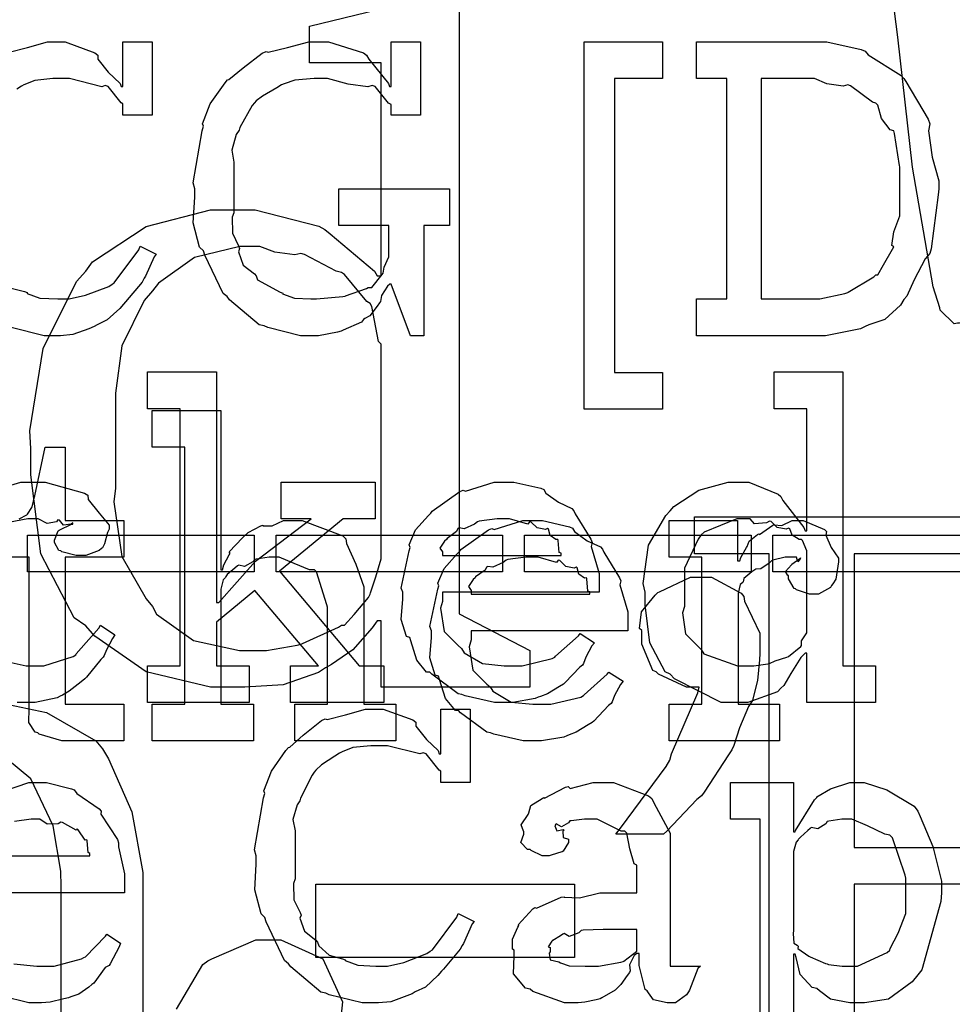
# Model space of a CAD drawing. Extents: x 0 to 8.5, y 0 to 11.
# Tile 333 of 379: x 4.668 to 5.021, y 8.868 to 9.241. Entities that reach past the tile are written whole.
import ezdxf

# ---------------------------------------------------------------- set-up
doc = ezdxf.new("R2010")
doc.units = 0
doc.layers.get('0').update_dxf_attribs({"linetype": 'CONTINUOUS'})

msp = doc.modelspace()

# ---------------------------------------------------------------- linework, layer by layer
at = {"color": 0}
for points in [[(5.05474, 9.26676), (5.04878, 9.23019), (5.04747, 9.22265), (5.04606, 9.21485), (5.03185, 9.13954), (5.03033, 9.13194), (5.02935, 9.13049), (5.02615, 9.12625), (5.02371, 9.12608), (5.02294, 9.12608), (5.02171, 9.12582), (5.01644, 9.13103), (5.01622, 9.13194), (5.01378, 9.13986), (5.00597, 9.18506), (5.00038, 9.23421), (4.99908, 9.24414)], [(4.66417, 9.22857), (4.67106, 9.23031), (4.6786, 9.23247), (4.68115, 9.23247), (4.68528, 9.23247), (4.69656, 9.22835), (4.69764, 9.22749), (4.69769, 9.22597), (4.70167, 9.22103), (4.70617, 9.21674), (4.70654, 9.21556), (4.70719, 9.21556), (4.70719, 9.23247), (4.71826, 9.23247), (4.71826, 9.20469), (4.70719, 9.20469), (4.70719, 9.20904), (4.70649, 9.20942), (4.70156, 9.21556), (4.70047, 9.21599), (4.69922, 9.2155), (4.68696, 9.21858), (4.68289, 9.21858), (4.68061, 9.21858), (4.67389, 9.21789), (4.66976, 9.21625), (4.66878, 9.21576), (4.6671, 9.21463)], [(4.66488, 9.13937), (4.66992, 9.13807), (4.67096, 9.13764), (4.6709, 9.13737), (4.67578, 9.13558), (4.68257, 9.13525), (4.68485, 9.13525), (4.6869, 9.13525), (4.69308, 9.13667), (4.70182, 9.13997), (4.70307, 9.1409), (4.70394, 9.14139), (4.71317, 9.15381), (4.71371, 9.15522), (4.71978, 9.15218), (4.71897, 9.15121), (4.71571, 9.14388), (4.71522, 9.14307), (4.71451, 9.14165), (4.70817, 9.13417), (4.70742, 9.13331), (4.70606, 9.13167), (4.70128, 9.12733), (4.69743, 9.12549), (4.69635, 9.12483), (4.69433, 9.12397), (4.68821, 9.12181), (4.68354, 9.12136), (4.68201, 9.12136), (4.68201, 9.12136), (4.6774, 9.12136), (4.66493, 9.12446)], [(4.66792, 9.05214), (4.67085, 9.05365), (4.67106, 9.05382), (4.67106, 9.05382), (4.67269, 9.05638), (4.67279, 9.05664), (4.67279, 9.05664), (4.67378, 9.06039), (4.67389, 9.06076), (4.67779, 9.07921), (4.68539, 9.07921), (4.68539, 9.05143), (4.70751, 9.05143), (4.70751, 9.03754), (4.68539, 9.03754), (4.68539, 8.98199), (4.70751, 8.98199), (4.70751, 8.9681), (4.70654, 8.9681), (4.70432, 8.9681), (4.70361, 8.9681), (4.70236, 8.9681), (4.69954, 8.9681), (4.69862, 8.9681), (4.69721, 8.9681), (4.69401, 8.9681), (4.69299, 8.9681), (4.69151, 8.9681), (4.68821, 8.9681), (4.68712, 8.9681), (4.68712, 8.9681), (4.68408, 8.9681), (4.67551, 8.97065), (4.67497, 8.97114), (4.67393, 8.9714), (4.67156, 8.9751), (4.67171, 8.98031), (4.67171, 8.98199), (4.67171, 9.03754), (4.66064, 9.03754)], [(4.65707, 9.06256), (4.66857, 9.06597), (4.67242, 9.06597), (4.67779, 9.06597), (4.6926, 9.06185), (4.6939, 9.06099), (4.69407, 9.0594), (4.69819, 9.05419), (4.70193, 9.04969), (4.70193, 9.04818), (4.70139, 9.04688), (4.70019, 9.04269), (4.69949, 9.04118), (4.69911, 9.04081), (4.69819, 9.04015), (4.69314, 9.03819), (4.69151, 9.03819), (4.68956, 9.03819), (4.68414, 9.03965), (4.68371, 9.03993), (4.683, 9.0401), (4.68132, 9.04308), (4.68132, 9.04406), (4.68132, 9.04406), (4.68272, 9.04753), (4.68306, 9.04775), (4.68306, 9.04775), (4.68772, 9.05003), (4.68826, 9.05013), (4.68826, 9.05057), (4.68767, 9.05007), (4.68474, 9.04964), (4.68317, 9.0516), (4.68261, 9.05165), (4.68207, 9.05094), (4.6785, 9.05029), (4.67507, 9.05208), (4.67393, 9.05208), (4.67122, 9.05208), (4.6639, 9.05067)], [(4.95171, 8.80279), (4.95171, 9.0389), (4.9235, 9.0389), (4.9235, 9.05279), (5.04568, 9.05279), (5.05344, 9.05279), (5.07676, 9.04839), (5.09722, 9.03814), (5.10037, 9.03521), (5.10325, 9.03147), (5.1141, 9.01247), (5.11925, 8.99115), (5.11925, 8.984), (5.11854, 8.9784), (5.11333, 8.95426), (5.10297, 8.93522), (5.09972, 8.93212), (5.09625, 8.92876), (5.07596, 8.91792), (5.05274, 8.9139), (5.04503, 8.9139), (4.98383, 8.9139), (4.98383, 8.80279)], [(4.66265, 8.99821), (4.67063, 8.99653), (4.67329, 8.99653), (4.67731, 8.99653), (4.68837, 9), (4.68935, 9.00065), (4.68956, 9.00103), (4.69808, 9.01079), (4.69868, 9.01193), (4.7041, 9.00825), (4.70324, 9.00689), (4.70096, 9.0025), (4.70014, 9.00037), (4.69976, 8.99978), (4.69879, 8.99886), (4.69347, 8.99224), (4.69282, 8.99154), (4.69135, 8.9904), (4.6869, 8.98687), (4.68435, 8.98546), (4.68349, 8.98503), (4.68229, 8.98443), (4.67404, 8.98264), (4.67133, 8.98264), (4.67133, 8.98264), (4.66715, 8.98264)], [(4.65657, 8.98335), (4.67828, 8.97879), (4.69694, 8.96815), (4.69949, 8.96511), (4.70176, 8.96132), (4.7105, 8.94129), (4.71468, 8.91835), (4.71468, 8.91064), (4.71468, 8.80279), (4.74246, 8.80279), (4.74246, 8.7889), (4.65608, 8.7889)], [(4.65608, 8.80279), (4.68386, 8.80279), (4.68386, 8.91303), (4.68375, 8.91878), (4.68083, 8.93593), (4.67231, 8.95372), (4.65826, 8.96533)], [(4.66162, 8.94894), (4.67156, 8.95236), (4.67486, 8.95236), (4.67833, 8.95236), (4.68772, 8.95003), (4.68875, 8.94954), (4.68972, 8.94819), (4.69824, 8.94239), (4.69894, 8.94151), (4.69879, 8.94043), (4.70508, 8.93078), (4.70546, 8.92958), (4.70557, 8.928), (4.70785, 8.91781), (4.70785, 8.91439), (4.70785, 8.91069), (4.6536, 8.91069)], [(4.94829, 8.85514), (4.94829, 8.93847), (4.93701, 8.93847), (4.93701, 8.95236), (4.96089, 8.95236), (4.96089, 8.93371), (4.96153, 8.93371), (4.96169, 8.93425), (4.96881, 8.94586), (4.96978, 8.94672), (4.96978, 8.947), (4.97493, 8.94993), (4.98226, 8.95236), (4.98475, 8.95236), (4.98763, 8.95236), (4.99625, 8.94965), (5.00651, 8.94336), (5.00797, 8.94151), (5.00879, 8.93951), (5.01367, 8.92811), (5.01687, 8.9151), (5.01687, 8.91069), (5.01665, 8.90733), (5.00944, 8.88151), (5.00797, 8.87967), (5.00586, 8.87701), (4.99685, 8.87039), (4.98774, 8.86903), (4.98475, 8.86903), (4.98226, 8.86903), (4.97488, 8.87039), (4.97076, 8.87358), (4.96978, 8.87446), (4.96799, 8.87489), (4.96349, 8.87978), (4.96197, 8.88624), (4.96153, 8.88747), (4.96089, 8.88747), (4.96089, 8.85514)], [(4.6536, 8.92458), (4.69461, 8.92458), (4.69461, 8.92546), (4.69407, 8.92589), (4.69368, 8.93028), (4.69353, 8.93067), (4.69287, 8.93056), (4.69026, 8.93451), (4.68983, 8.93479), (4.68946, 8.9344), (4.68435, 8.93728), (4.68375, 8.93739), (4.68272, 8.93674), (4.6785, 8.93664), (4.67572, 8.93847), (4.67486, 8.93847), (4.67253, 8.93847), (4.66618, 8.93761)], [(4.66596, 8.88374), (4.67458, 8.88292), (4.67746, 8.88292), (4.68121, 8.88292), (4.69146, 8.88564), (4.69243, 8.88618), (4.69303, 8.8865), (4.70057, 8.89421), (4.70111, 8.89507), (4.70632, 8.8916), (4.70574, 8.89019), (4.70242, 8.88385), (4.70199, 8.88314), (4.70042, 8.88243), (4.69613, 8.87651), (4.69547, 8.87597), (4.69433, 8.875), (4.69049, 8.87235), (4.68744, 8.87131), (4.68658, 8.87099), (4.68485, 8.87056), (4.67969, 8.86931), (4.67638, 8.86903), (4.67529, 8.86903), (4.67529, 8.86903), (4.67156, 8.86903), (4.6614, 8.87158)], [(4.72743, 8.86669), (4.73742, 8.88357), (4.73926, 8.88488), (4.74089, 8.88564), (4.75754, 8.8929), (4.76313, 8.8929), (4.76313, 8.8929), (4.76693, 8.89285), (4.78282, 8.88574), (4.79025, 8.86942), (4.78982, 8.86469)]]:
    msp.add_lwpolyline(points, dxfattribs=at)
for points in [[(4.74849, 8.98839), (4.74035, 8.98839), (4.71599, 8.99419), (4.69661, 9.00776), (4.69314, 9.01161), (4.68875, 9.01471), (4.67611, 9.03885), (4.67231, 9.06874), (4.67231, 9.07867), (4.67193, 9.08539), (4.67697, 9.11649), (4.68967, 9.14188), (4.69314, 9.14572), (4.69569, 9.14925), (4.71599, 9.1626), (4.74035, 9.16894), (4.74849, 9.16894), (4.75726, 9.16894), (4.78136, 9.16282), (4.78364, 9.16157), (4.78554, 9.15983), (4.80236, 9.14572), (4.80339, 9.14399), (4.8049, 9.14399), (4.8049, 9.2245), (4.77778, 9.2245), (4.77778, 9.23839), (4.83442, 9.25228), (4.83442, 9.01617), (4.86111, 9.00228), (4.86111, 8.98839), (4.8049, 8.98839), (4.8049, 9.01357), (4.80339, 9.01357), (4.80149, 9.0109), (4.79417, 9.0025), (4.78608, 8.99701), (4.78386, 8.99576), (4.78125, 8.99393), (4.76779, 8.98931), (4.75331, 8.98839), (4.74849, 8.98839)], [(4.77892, 9.12136), (4.77436, 9.12136), (4.76204, 9.12446), (4.76069, 9.12506), (4.75879, 9.12543), (4.74756, 9.13493), (4.74658, 9.13613), (4.74511, 9.13726), (4.73822, 9.15181), (4.73768, 9.15349), (4.73622, 9.15489), (4.73383, 9.16401), (4.73443, 9.17372), (4.73443, 9.17692), (4.73378, 9.17919), (4.73714, 9.19889), (4.73768, 9.20057), (4.73731, 9.2015), (4.74018, 9.20899), (4.74582, 9.21696), (4.74681, 9.21815), (4.74729, 9.21826), (4.75265, 9.22271), (4.75993, 9.22825), (4.76133, 9.22879), (4.76215, 9.22857), (4.76942, 9.23031), (4.7775, 9.23247), (4.78022, 9.23247), (4.785, 9.23247), (4.79818, 9.22835), (4.79932, 9.22749), (4.80018, 9.22592), (4.80767, 9.21674), (4.808, 9.21556), (4.80865, 9.21556), (4.80865, 9.23247), (4.81972, 9.23247), (4.81972, 9.20469), (4.80865, 9.20469), (4.80865, 9.20882), (4.80761, 9.20931), (4.80268, 9.2156), (4.80149, 9.21599), (4.79986, 9.2155), (4.79237, 9.21653), (4.78456, 9.21858), (4.78196, 9.21858), (4.77951, 9.21858), (4.77229, 9.21799), (4.76824, 9.21664), (4.76719, 9.21619), (4.7654, 9.21506), (4.75999, 9.21192), (4.75765, 9.21018), (4.757, 9.20947), (4.75613, 9.20839), (4.75146, 9.20008), (4.75114, 9.19906), (4.75, 9.19749), (4.74837, 9.19157), (4.74918, 9.18696), (4.74918, 9.18539), (4.74918, 9.16781), (4.74849, 9.16618), (4.74864, 9.16015), (4.75097, 9.15539), (4.75136, 9.15435), (4.75087, 9.1531), (4.75265, 9.14806), (4.75694, 9.14469), (4.75765, 9.14393), (4.75808, 9.14253), (4.76665, 9.13786), (4.76764, 9.13743), (4.76758, 9.13721), (4.77208, 9.13553), (4.77832, 9.13525), (4.78043, 9.13525), (4.78043, 9.13525), (4.79042, 9.13618), (4.79129, 9.13633), (4.79135, 9.13644), (4.79932, 9.13926), (4.79997, 9.1396), (4.80138, 9.1396), (4.80528, 9.14447), (4.80561, 9.14501), (4.80561, 9.14501), (4.80604, 9.14729), (4.80778, 9.15115), (4.80778, 9.1524), (4.80778, 9.16303), (4.7889, 9.16303), (4.7889, 9.17692), (4.83078, 9.17692), (4.83078, 9.16303), (4.82101, 9.16303), (4.82101, 9.12136), (4.81603, 9.12136), (4.80865, 9.1409), (4.80821, 9.1409), (4.80724, 9.14003), (4.80507, 9.13656), (4.80469, 9.13428), (4.80431, 9.13374), (4.80344, 9.13249), (4.80057, 9.1289), (4.79878, 9.12787), (4.79824, 9.12744), (4.79747, 9.12651), (4.79058, 9.12343), (4.78976, 9.1231), (4.78836, 9.12267), (4.78125, 9.12136), (4.77892, 9.12136)], [(4.88167, 9.23247), (4.9114, 9.23247), (4.9114, 9.21858), (4.89318, 9.21858), (4.89318, 9.10747), (4.9114, 9.10747), (4.9114, 9.09358), (4.88167, 9.09358), (4.88167, 9.23247)], [(4.92415, 9.13525), (4.93565, 9.13525), (4.93565, 9.21858), (4.92415, 9.21858), (4.92415, 9.23247), (4.96864, 9.23247), (4.97347, 9.23247), (4.98649, 9.2296), (4.98796, 9.229), (4.98915, 9.2276), (5.00168, 9.21978), (5.00271, 9.21858), (5.00342, 9.2175), (5.01188, 9.20318), (5.01247, 9.20144), (5.01193, 9.19883), (5.0134, 9.18881), (5.01594, 9.1799), (5.01594, 9.17692), (5.01568, 9.17458), (5.01303, 9.15414), (5.01247, 9.1524), (5.01074, 9.15039), (5.00657, 9.14247), (5.00375, 9.13624), (5.00271, 9.13504), (5.00142, 9.13286), (4.9955, 9.12744), (4.98936, 9.12543), (4.98796, 9.12483), (4.98628, 9.12397), (4.97304, 9.12136), (4.96864, 9.12136), (4.92415, 9.12136), (4.92415, 9.13525)], [(4.94868, 9.13525), (4.96733, 9.13525), (4.97086, 9.13525), (4.98036, 9.13726), (4.98144, 9.13764), (4.98161, 9.13786), (4.99132, 9.14367), (4.99208, 9.14438), (4.99278, 9.14438), (4.99501, 9.14817), (4.99837, 9.15403), (4.99881, 9.155), (4.99815, 9.15549), (4.99886, 9.16069), (5.00119, 9.16672), (5.00119, 9.16868), (5.00119, 9.18517), (5.00097, 9.18576), (4.99918, 9.19786), (4.99881, 9.19883), (4.99744, 9.19917), (4.99419, 9.2035), (4.99278, 9.20856), (4.99208, 9.20925), (4.99078, 9.20964), (4.98247, 9.21582), (4.98144, 9.21619), (4.97965, 9.21571), (4.97347, 9.21658), (4.96886, 9.21858), (4.96733, 9.21858), (4.94868, 9.21858), (4.94868, 9.13525)], [(4.75717, 9.00228), (4.7615, 9.00228), (4.77306, 9.00429), (4.77453, 9.00467), (4.77518, 9.00493), (4.78879, 9.01107), (4.78993, 9.01183), (4.79107, 9.01183), (4.79465, 9.01594), (4.80007, 9.0224), (4.80078, 9.02354), (4.80083, 9.02414), (4.8029, 9.03011), (4.8049, 9.03694), (4.8049, 9.03917), (4.8049, 9.11817), (4.80393, 9.11919), (4.80143, 9.13243), (4.80078, 9.13357), (4.79943, 9.13428), (4.79101, 9.14453), (4.78993, 9.14529), (4.78792, 9.14578), (4.77593, 9.15207), (4.77453, 9.15246), (4.77229, 9.15196), (4.76465, 9.153), (4.759, 9.15506), (4.75717, 9.15506), (4.75142, 9.15506), (4.73421, 9.15087), (4.7206, 9.14117), (4.71832, 9.13835), (4.71528, 9.13465), (4.70682, 9.11746), (4.70443, 9.09961), (4.70443, 9.09364), (4.70443, 9.06369), (4.70372, 9.05854), (4.70682, 9.03782), (4.71599, 9.02181), (4.71832, 9.01899), (4.71989, 9.016), (4.73389, 9.00612), (4.75131, 9.00228), (4.75717, 9.00228)], [(4.71653, 8.99653), (4.72889, 8.99653), (4.72889, 9.09375), (4.71653, 9.09375), (4.71653, 9.10764), (4.74257, 9.10764), (4.74257, 9.0204), (4.74343, 9.0204), (4.75732, 9.03603), (4.77838, 9.05208), (4.76708, 9.05208), (4.76708, 9.06597), (4.80268, 9.06597), (4.80268, 9.05208), (4.79053, 9.05208), (4.76644, 9.03233), (4.7966, 8.99653), (4.80593, 8.99653), (4.80593, 8.98264), (4.77056, 8.98264), (4.77056, 8.99653), (4.78119, 8.99653), (4.75711, 9.02496), (4.74257, 9.01303), (4.74257, 8.99653), (4.75493, 8.99653), (4.75493, 8.98264), (4.71653, 8.98264), (4.71653, 8.99653)], [(4.93989, 8.98264), (4.93349, 8.98264), (4.9159, 8.99154), (4.91428, 8.99328), (4.91233, 8.99419), (4.90657, 9.00515), (4.90474, 9.01953), (4.90474, 9.02431), (4.90403, 9.02767), (4.90603, 9.0421), (4.91265, 9.05339), (4.91428, 9.05512), (4.91558, 9.05669), (4.92503, 9.06287), (4.93614, 9.06597), (4.93989, 9.06597), (4.94396, 9.06597), (4.95514, 9.06147), (4.95617, 9.06054), (4.95687, 9.05897), (4.96479, 9.04883), (4.96528, 9.04753), (4.96593, 9.04753), (4.96593, 9.09375), (4.95356, 9.09375), (4.95356, 9.10764), (4.9796, 9.10764), (4.9796, 8.99653), (4.99197, 8.99653), (4.99197, 8.98264), (4.96593, 8.98264), (4.96593, 9.00131), (4.96528, 9.00131), (4.96371, 8.99968), (4.9599, 8.9936), (4.95719, 8.98904), (4.95617, 8.98807), (4.95481, 8.98671), (4.94358, 8.98264), (4.93989, 8.98264)], [(4.71821, 8.98199), (4.73058, 8.98199), (4.73058, 9.07921), (4.71821, 9.07921), (4.71821, 9.0931), (4.74425, 9.0931), (4.74425, 9.03276), (4.7449, 9.03276), (4.7449, 9.03276), (4.74539, 9.03472), (4.7474, 9.03851), (4.74772, 9.03907), (4.74744, 9.03956), (4.75239, 9.04492), (4.75293, 9.04536), (4.75293, 9.04536), (4.75461, 9.04688), (4.75939, 9.04949), (4.7601, 9.04969), (4.76014, 9.04949), (4.76367, 9.04949), (4.76796, 9.05143), (4.76942, 9.05143), (4.77496, 9.05143), (4.79042, 9.04568), (4.79156, 9.04449), (4.79183, 9.04275), (4.79536, 9.03489), (4.79829, 9.02632), (4.79829, 9.02344), (4.79829, 8.98199), (4.81044, 8.98199), (4.81044, 8.9681), (4.77225, 8.9681), (4.77225, 8.98199), (4.78461, 8.98199), (4.78461, 9.01867), (4.78435, 9.01953), (4.78043, 9.03201), (4.77962, 9.03276), (4.77783, 9.03282), (4.77192, 9.03521), (4.76628, 9.03754), (4.76443, 9.03754), (4.76258, 9.03754), (4.75765, 9.03683), (4.75706, 9.03668), (4.7564, 9.03581), (4.75325, 9.03412), (4.75103, 9.03456), (4.75054, 9.03429), (4.74957, 9.03347), (4.74664, 9.03103), (4.74615, 9.03022), (4.74599, 9.02994), (4.74517, 9.02903), (4.74425, 9.0255), (4.74425, 9.02431), (4.74425, 8.98199), (4.75662, 8.98199), (4.75662, 8.9681), (4.71821, 8.9681), (4.71821, 8.98199)], [(4.85194, 8.98264), (4.84782, 8.98264), (4.83664, 8.98519), (4.83544, 8.98568), (4.83404, 8.98594), (4.82411, 8.99328), (4.82329, 8.99414), (4.8221, 8.99408), (4.81836, 8.99869), (4.81614, 9.00592), (4.81569, 9.00717), (4.81446, 9.00754), (4.81244, 9.01406), (4.8131, 9.02175), (4.8131, 9.02431), (4.81244, 9.02587), (4.81543, 9.03999), (4.81592, 9.04124), (4.81549, 9.04226), (4.81793, 9.0479), (4.82286, 9.05339), (4.82374, 9.05425), (4.82422, 9.05501), (4.83469, 9.06244), (4.83589, 9.06293), (4.83686, 9.06256), (4.84765, 9.06597), (4.85129, 9.06597), (4.85508, 9.06597), (4.86535, 9.06364), (4.86649, 9.06315), (4.86714, 9.06179), (4.87196, 9.05838), (4.87701, 9.05599), (4.87776, 9.05512), (4.87825, 9.05404), (4.88428, 9.04438), (4.88471, 9.04318), (4.88433, 9.04161), (4.88732, 9.03142), (4.88732, 9.028), (4.88732, 9.02431), (4.82807, 9.02431), (4.82807, 9.02083), (4.82736, 9.01824), (4.82872, 9.00944), (4.83404, 9.00413), (4.83524, 9.00304), (4.83626, 9.00142), (4.84326, 8.99735), (4.8514, 8.99653), (4.85411, 8.99653), (4.85824, 8.99653), (4.86957, 8.99924), (4.87061, 8.99978), (4.87082, 9.00011), (4.87956, 9.00782), (4.88015, 9.00868), (4.88558, 9.00521), (4.8846, 9.00401), (4.88232, 8.99983), (4.88146, 8.9974), (4.88103, 8.99675), (4.88004, 8.99604), (4.87457, 8.99013), (4.87386, 8.98958), (4.87235, 8.98867), (4.86778, 8.98594), (4.86518, 8.98492), (4.86431, 8.9846), (4.86312, 8.9841), (4.85471, 8.98264), (4.85194, 8.98264)], [(4.86279, 8.9681), (4.85867, 8.9681), (4.8475, 8.97065), (4.84631, 8.97114), (4.84489, 8.9714), (4.83496, 8.97874), (4.83415, 8.9796), (4.83296, 8.97954), (4.82921, 8.98415), (4.82699, 8.99138), (4.82656, 8.99262), (4.82531, 8.993), (4.82329, 8.99951), (4.82394, 9.00722), (4.82394, 9.00976), (4.82329, 9.01133), (4.82628, 9.02544), (4.82676, 9.02669), (4.82633, 9.02772), (4.82878, 9.03336), (4.83371, 9.03885), (4.83458, 9.03971), (4.83507, 9.04047), (4.84554, 9.0479), (4.84674, 9.04839), (4.84771, 9.04801), (4.85851, 9.05143), (4.86214, 9.05143), (4.86594, 9.05143), (4.87619, 9.0491), (4.87733, 9.04861), (4.87799, 9.04725), (4.88282, 9.04383), (4.88786, 9.04144), (4.88861, 9.04058), (4.88911, 9.0395), (4.89513, 9.02983), (4.89556, 9.02865), (4.89518, 9.02707), (4.89817, 9.01688), (4.89817, 9.01346), (4.89817, 9.00976), (4.83892, 9.00976), (4.83892, 9.00629), (4.83822, 9.00369), (4.83957, 8.9949), (4.84489, 8.98958), (4.84608, 8.9885), (4.84711, 8.98687), (4.85411, 8.98281), (4.86225, 8.98199), (4.86496, 8.98199), (4.86908, 8.98199), (4.88043, 8.98469), (4.88146, 8.98525), (4.88167, 8.98557), (4.8904, 8.99328), (4.891, 8.99414), (4.89643, 8.99067), (4.89546, 8.98947), (4.89318, 8.98529), (4.89231, 8.98286), (4.89187, 8.98221), (4.8909, 8.9815), (4.88542, 8.97558), (4.88471, 8.97504), (4.88319, 8.97413), (4.87864, 8.9714), (4.87603, 8.97038), (4.87517, 8.97006), (4.87397, 8.96957), (4.86556, 8.9681), (4.86279, 8.9681)], [(4.82807, 9.03819), (4.87299, 9.03819), (4.87299, 9.03907), (4.87224, 9.03933), (4.8719, 9.04389), (4.87169, 9.04428), (4.87099, 9.04422), (4.86882, 9.04574), (4.86822, 9.04813), (4.86778, 9.04839), (4.86708, 9.04801), (4.86393, 9.04867), (4.86171, 9.05089), (4.86106, 9.051), (4.86035, 9.05013), (4.85351, 9.05208), (4.85129, 9.05208), (4.84879, 9.05208), (4.84201, 9.05122), (4.84131, 9.051), (4.84022, 9.05013), (4.83626, 9.04833), (4.83436, 9.04867), (4.83393, 9.04839), (4.83339, 9.04725), (4.82981, 9.04471), (4.82958, 9.04428), (4.82883, 9.04368), (4.82715, 9.04101), (4.82807, 9.03956), (4.82807, 9.03907), (4.82807, 9.03819)], [(4.9139, 8.98199), (4.92626, 8.98199), (4.92626, 9.03754), (4.9139, 9.03754), (4.9139, 9.05143), (4.93972, 9.05143), (4.93972, 9.03624), (4.9406, 9.03624), (4.9406, 9.03624), (4.94092, 9.03743), (4.94308, 9.04124), (4.94342, 9.04167), (4.94342, 9.04167), (4.94412, 9.04368), (4.94732, 9.04611), (4.94775, 9.04644), (4.94803, 9.04617), (4.95307, 9.04969), (4.95361, 9.04992), (4.95361, 9.04981), (4.95654, 9.04953), (4.96035, 9.05143), (4.96164, 9.05143), (4.96457, 9.05143), (4.9726, 9.04801), (4.97336, 9.04731), (4.9731, 9.04596), (4.97521, 9.04129), (4.97792, 9.03722), (4.97792, 9.03581), (4.97771, 9.03418), (4.97689, 9.02924), (4.97575, 9.02746), (4.97532, 9.02692), (4.97488, 9.0261), (4.97032, 9.02365), (4.96881, 9.02365), (4.96701, 9.02365), (4.96208, 9.02528), (4.96164, 9.02561), (4.96115, 9.02576), (4.95904, 9.0294), (4.95904, 9.0306), (4.95876, 9.0306), (4.9579, 9.03222), (4.96013, 9.03472), (4.96035, 9.03494), (4.96029, 9.03494), (4.96024, 9.03494), (4.96326, 9.03706), (4.9636, 9.03711), (4.9636, 9.03733), (4.96349, 9.03694), (4.96251, 9.03581), (4.96203, 9.03754), (4.96186, 9.03754), (4.96126, 9.03754), (4.9599, 9.03754), (4.95947, 9.03754), (4.95774, 9.03754), (4.95307, 9.03646), (4.95253, 9.03624), (4.95176, 9.03532), (4.94851, 9.03315), (4.94661, 9.0331), (4.94624, 9.03276), (4.94515, 9.03201), (4.94206, 9.02946), (4.94185, 9.02832), (4.94168, 9.028), (4.94075, 9.02729), (4.93994, 9.02393), (4.93994, 9.02279), (4.93994, 8.98199), (4.95557, 8.98199), (4.95557, 8.9681), (4.9139, 8.9681), (4.9139, 8.98199)], [(4.94401, 8.99653), (4.94596, 8.99653), (4.95117, 8.99729), (4.95182, 8.9974), (4.95182, 8.9974), (4.95394, 8.99838), (4.95844, 8.99972), (4.95899, 9), (4.95899, 9), (4.96365, 9.00375), (4.96397, 9.00413), (4.96397, 9.00413), (4.96392, 9.00597), (4.96593, 9.009), (4.96593, 9.00999), (4.96593, 9.03863), (4.96593, 9.04004), (4.96431, 9.04389), (4.96397, 9.04428), (4.96311, 9.04422), (4.96035, 9.0459), (4.95953, 9.04833), (4.95899, 9.04861), (4.95817, 9.04824), (4.95475, 9.04883), (4.95247, 9.05111), (4.95182, 9.05122), (4.95063, 9.05063), (4.94618, 9.05024), (4.94456, 9.05208), (4.94401, 9.05208), (4.93951, 9.05208), (4.92708, 9.04704), (4.926, 9.04601), (4.92481, 9.04438), (4.91971, 9.03342), (4.91971, 9.02974), (4.91971, 9.01888), (4.91894, 9.0166), (4.92008, 9.00862), (4.92492, 9.00364), (4.926, 9.00261), (4.92692, 9.00108), (4.93972, 8.99653), (4.94401, 8.99653)], [(4.67111, 9.04596), (4.75683, 9.04596), (4.75683, 9.03207), (4.67111, 9.03207), (4.67111, 9.04596)], [(4.76514, 9.04596), (4.85086, 9.04596), (4.85086, 9.03207), (4.76514, 9.03207), (4.76514, 9.04596)], [(4.85915, 9.04596), (4.94488, 9.04596), (4.94488, 9.03207), (4.85915, 9.03207), (4.85915, 9.04596)], [(4.95313, 9.04596), (5.03885, 9.04596), (5.03885, 9.03207), (4.95313, 9.03207), (4.95313, 9.04596)], [(4.98383, 8.92779), (5.04308, 8.92779), (5.05083, 8.92779), (5.07232, 8.93901), (5.07411, 8.94125), (5.07547, 8.94239), (5.08149, 8.95454), (5.08475, 8.96935), (5.08475, 8.97424), (5.08475, 8.99246), (5.08464, 8.99496), (5.07585, 9.02322), (5.07411, 9.02544), (5.07194, 9.02767), (5.06044, 9.03549), (5.04742, 9.0389), (5.04308, 9.0389), (4.98383, 9.0389), (4.98383, 8.92779)], [(4.83892, 9.02365), (4.88385, 9.02365), (4.88385, 9.02453), (4.88308, 9.02479), (4.88276, 9.02935), (4.88254, 9.02974), (4.88183, 9.02968), (4.87967, 9.03119), (4.87907, 9.03358), (4.87864, 9.03386), (4.87793, 9.03347), (4.87478, 9.03412), (4.87256, 9.03635), (4.8719, 9.03646), (4.87121, 9.0356), (4.86436, 9.03754), (4.86214, 9.03754), (4.85965, 9.03754), (4.85286, 9.03668), (4.85215, 9.03646), (4.85107, 9.0356), (4.84711, 9.03381), (4.84521, 9.03412), (4.84478, 9.03386), (4.84424, 9.03271), (4.84065, 9.03017), (4.84044, 9.02974), (4.83968, 9.02914), (4.838, 9.02647), (4.83892, 9.02501), (4.83892, 9.02453), (4.83892, 9.02365)], [(4.89372, 8.93283), (4.89551, 8.93511), (4.91271, 8.95844), (4.91411, 8.96083), (4.91476, 8.96326), (4.92475, 8.98622), (4.92518, 8.98839), (4.92432, 8.98839), (4.92046, 8.98839), (4.90978, 8.99328), (4.9089, 8.99425), (4.90767, 8.99479), (4.90349, 9.00467), (4.90349, 9.00792), (4.90349, 9.00988), (4.90261, 9.01058), (4.90343, 9.01688), (4.90853, 9.02328), (4.90956, 9.02419), (4.91021, 9.02453), (4.92193, 9.03006), (4.92583, 9.03006), (4.9299, 9.03006), (4.94114, 9.02393), (4.94211, 9.02268), (4.94233, 9.02094), (4.94819, 9.0089), (4.94819, 9.00489), (4.94819, 9.00119), (4.94808, 8.99875), (4.94726, 8.99094), (4.94581, 8.98497), (4.94536, 8.9834), (4.94385, 8.98112), (4.94043, 8.97299), (4.93837, 8.96631), (4.93756, 8.96474), (4.93636, 8.96283), (4.92714, 8.94874), (4.92606, 8.94738), (4.92432, 8.94596), (4.91297, 8.93392), (4.91174, 8.93283), (4.89372, 8.93283)], [(4.80236, 8.86903), (4.79775, 8.86903), (4.78526, 8.87213), (4.7839, 8.87272), (4.78201, 8.8731), (4.77078, 8.8826), (4.76981, 8.88379), (4.76833, 8.88499), (4.76144, 8.89968), (4.7609, 8.90136), (4.75944, 8.90272), (4.75706, 8.91183), (4.75765, 8.92144), (4.75765, 8.92458), (4.757, 8.92686), (4.76036, 8.94656), (4.7609, 8.94824), (4.76053, 8.94917), (4.76335, 8.9566), (4.76882, 8.96446), (4.76981, 8.9656), (4.77029, 8.96571), (4.77544, 8.97021), (4.78233, 8.97586), (4.78369, 8.97646), (4.7845, 8.97624), (4.79139, 8.97797), (4.79893, 8.98014), (4.80149, 8.98014), (4.80561, 8.98014), (4.81689, 8.97601), (4.81799, 8.97515), (4.81803, 8.97364), (4.822, 8.96869), (4.8265, 8.96442), (4.82688, 8.96322), (4.82753, 8.96322), (4.82753, 8.98014), (4.8386, 8.98014), (4.8386, 8.95236), (4.82753, 8.95236), (4.82753, 8.95671), (4.82682, 8.95708), (4.82189, 8.96322), (4.82081, 8.96365), (4.81956, 8.96317), (4.80729, 8.96625), (4.80322, 8.96625), (4.80094, 8.96625), (4.79422, 8.96556), (4.7901, 8.96392), (4.78911, 8.96343), (4.78743, 8.96229), (4.78233, 8.95899), (4.78017, 8.95703), (4.77957, 8.95628), (4.77881, 8.95518), (4.77442, 8.9465), (4.77414, 8.94542), (4.77306, 8.94396), (4.77154, 8.93832), (4.7724, 8.93408), (4.7724, 8.93261), (4.7724, 8.9159), (4.77171, 8.91422), (4.77186, 8.90804), (4.77419, 8.90326), (4.77458, 8.90224), (4.77408, 8.90104), (4.77588, 8.89611), (4.78017, 8.89279), (4.78087, 8.89204), (4.78131, 8.89063), (4.78521, 8.88704), (4.79025, 8.88574), (4.79129, 8.88531), (4.79124, 8.88504), (4.79611, 8.88325), (4.8029, 8.88292), (4.80518, 8.88292), (4.80724, 8.88292), (4.81342, 8.88433), (4.82215, 8.88764), (4.8234, 8.88857), (4.82428, 8.88906), (4.8335, 8.90147), (4.83404, 8.90289), (4.84011, 8.89985), (4.83931, 8.89887), (4.83604, 8.89154), (4.83556, 8.89074), (4.83485, 8.88932), (4.8285, 8.88183), (4.82775, 8.88097), (4.82639, 8.87935), (4.82161, 8.875), (4.81776, 8.87315), (4.81668, 8.8725), (4.81467, 8.87164), (4.80854, 8.86947), (4.80388, 8.86903), (4.80236, 8.86903)], [(4.87864, 8.86903), (4.87429, 8.86903), (4.86231, 8.87338), (4.86128, 8.87424), (4.85949, 8.87463), (4.85499, 8.87999), (4.85519, 8.88678), (4.85519, 8.889), (4.85465, 8.88932), (4.85465, 8.89318), (4.85661, 8.89768), (4.85693, 8.89833), (4.85672, 8.8986), (4.86231, 8.90463), (4.86301, 8.90506), (4.86361, 8.90483), (4.87294, 8.90896), (4.87408, 8.90918), (4.87408, 8.90896), (4.87989, 8.90881), (4.88769, 8.91069), (4.89035, 8.91069), (4.90164, 8.91069), (4.90164, 8.92111), (4.90061, 8.92165), (4.89893, 8.92725), (4.89785, 8.93321), (4.89708, 8.93392), (4.89567, 8.93392), (4.88661, 8.93847), (4.88363, 8.93847), (4.88178, 8.93847), (4.87679, 8.93793), (4.87625, 8.93782), (4.87582, 8.93713), (4.8731, 8.93565), (4.87115, 8.93668), (4.87082, 8.93653), (4.87082, 8.93631), (4.87061, 8.93593), (4.87131, 8.93403), (4.87381, 8.93457), (4.87408, 8.93435), (4.87369, 8.93392), (4.87381, 8.93158), (4.87582, 8.93093), (4.87582, 8.93067), (4.87576, 8.92969), (4.87381, 8.92643), (4.87343, 8.92611), (4.87201, 8.92572), (4.86849, 8.92458), (4.86735, 8.92458), (4.86583, 8.92458), (4.86165, 8.9266), (4.86128, 8.92697), (4.86029, 8.92708), (4.85775, 8.92964), (4.85889, 8.93289), (4.85889, 8.93392), (4.85872, 8.93392), (4.85792, 8.93636), (4.86051, 8.94032), (4.86083, 8.94086), (4.86074, 8.94092), (4.86154, 8.94368), (4.86583, 8.94629), (4.86649, 8.94672), (4.86664, 8.9465), (4.87468, 8.95063), (4.8756, 8.95085), (4.87646, 8.95008), (4.8851, 8.95236), (4.88797, 8.95236), (4.89279, 8.95236), (4.90608, 8.94732), (4.90728, 8.94629), (4.9081, 8.94467), (4.91422, 8.93321), (4.91422, 8.92936), (4.91422, 8.88292), (4.92572, 8.88292), (4.92469, 8.882), (4.9216, 8.87386), (4.92117, 8.87315), (4.92036, 8.87213), (4.91624, 8.86903), (4.91488, 8.86903), (4.91314, 8.86903), (4.90799, 8.87017), (4.90608, 8.87283), (4.90554, 8.87358), (4.90483, 8.87403), (4.9025, 8.88314), (4.9025, 8.88618), (4.9025, 8.88769), (4.90164, 8.88769), (4.90067, 8.88693), (4.89882, 8.88346), (4.89908, 8.88112), (4.89882, 8.88053), (4.898, 8.87944), (4.89556, 8.87603), (4.89458, 8.875), (4.89426, 8.87468), (4.89339, 8.87381), (4.8884, 8.87088), (4.88775, 8.87056), (4.88629, 8.87022), (4.88194, 8.86925), (4.87944, 8.86903), (4.87864, 8.86903)], [(4.98107, 8.88292), (4.98514, 8.88292), (4.99636, 8.88803), (4.99735, 8.889), (4.99744, 8.88954), (5.00054, 8.89535), (5.00342, 8.90283), (5.00342, 8.90528), (5.00342, 8.91613), (5.00315, 8.91738), (4.99832, 8.93143), (4.99735, 8.9324), (4.99544, 8.93278), (4.98893, 8.93599), (4.98301, 8.93847), (4.98107, 8.93847), (4.97922, 8.93847), (4.97428, 8.93778), (4.97368, 8.93761), (4.97314, 8.93674), (4.97006, 8.9349), (4.96761, 8.93533), (4.96718, 8.935), (4.96631, 8.93419), (4.96354, 8.93175), (4.96278, 8.93099), (4.96262, 8.93067), (4.96197, 8.92979), (4.96089, 8.92622), (4.96089, 8.92503), (4.96089, 8.89638), (4.96072, 8.89524), (4.96099, 8.8916), (4.96235, 8.8909), (4.96262, 8.89051), (4.96257, 8.88954), (4.96669, 8.88672), (4.96718, 8.88639), (4.96718, 8.88639), (4.97304, 8.88396), (4.97368, 8.88379), (4.97418, 8.88357), (4.97933, 8.88292), (4.98107, 8.88292)], [(4.78022, 8.9139), (4.8781, 8.9139), (4.8781, 8.88613), (4.78022, 8.88613), (4.78022, 8.9139)], [(4.88406, 8.88292), (4.88715, 8.88292), (4.89556, 8.88439), (4.89643, 8.88465), (4.89671, 8.88482), (4.90164, 8.88861), (4.90164, 8.88986), (4.90164, 8.89681), (4.89165, 8.89681), (4.88889, 8.89681), (4.88135, 8.89649), (4.88058, 8.89638), (4.87972, 8.89556), (4.87597, 8.89415), (4.87408, 8.89524), (4.87364, 8.89507), (4.87278, 8.89438), (4.86985, 8.89258), (4.86996, 8.8929), (4.86996, 8.8929), (4.86942, 8.89231), (4.86806, 8.89025), (4.86887, 8.88997), (4.86887, 8.88986), (4.86887, 8.88835), (4.86849, 8.88786), (4.86887, 8.88531), (4.87213, 8.8845), (4.87278, 8.88422), (4.87278, 8.88422), (4.87608, 8.88308), (4.88206, 8.88292), (4.88406, 8.88292)]]:
    msp.add_lwpolyline(points, close=True, dxfattribs=at)

doc.saveas('drawing.dxf')
